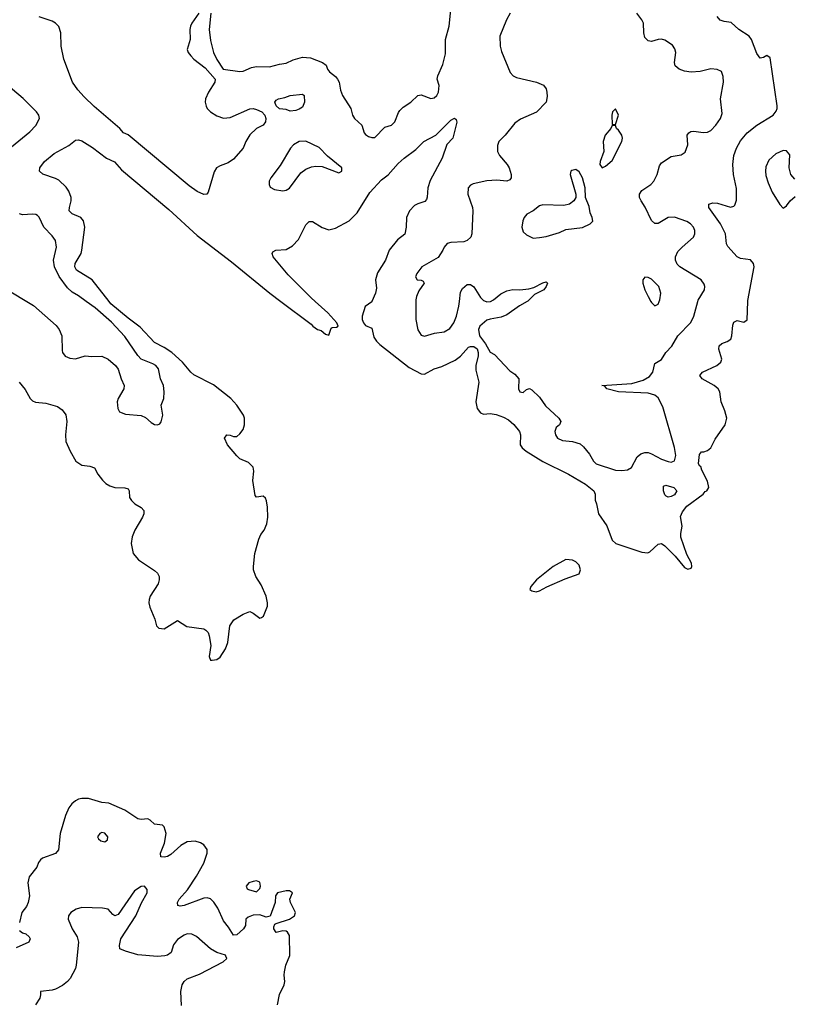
# Model space of a CAD drawing. Header units: inches. Extents: x 2001573 to 2220545, y 644482 to 846830.
# Tile 335 of 656: x 2051392 to 2056091, y 765732 to 771710. Entities that reach past the tile are written whole.
import ezdxf

# ---------------------------------------------------------------- set-up
doc = ezdxf.new("R2010")
doc.units = ezdxf.units.IN
doc.header["$MEASUREMENT"] = 0
doc.layers.add('C0756', color=7, linetype='Continuous')
doc.layers.add('C0757', color=7, linetype='Continuous')

msp = doc.modelspace()

# ---------------------------------------------------------------- linework, layer by layer
at = {"layer": 'C0756', "color": 5}
for points, elevation in [([(2051389, 769510), (2051425.1, 769465.1), (2051455.2, 769410), (2051470, 769395.2), (2051488.6, 769388.6), (2051550, 769382.2), (2051620.8, 769360.8), (2051650, 769340.8), (2051671.8, 769311.8), (2051679.1, 769270), (2051670.9, 769190), (2051672.7, 769150), (2051698.5, 769090), (2051734, 769030), (2051770, 769006.5), (2051819, 768999), (2051846.4, 768990), (2051867.2, 768950), (2051895.5, 768915.5), (2051915.1, 768895.1), (2051939.8, 768879.8), (2051970.5, 768870.5), (2052030, 768867.8), (2052050, 768862.6), (2052056.6, 768850), (2052059.7, 768810), (2052071.1, 768791.1), (2052091.1, 768771.1), (2052130, 768749.4), (2052145.3, 768730), (2052145.1, 768710), (2052137.6, 768690), (2052091.9, 768610), (2052074.9, 768570), (2052070.1, 768530), (2052082.1, 768470), (2052113.4, 768430), (2052210, 768366.4), (2052229.4, 768350), (2052239.5, 768330), (2052240.1, 768310), (2052233.9, 768286.1), (2052185.3, 768210), (2052177.9, 768190), (2052176.6, 768170), (2052182.7, 768142.7), (2052213.8, 768070), (2052223.1, 768030), (2052236.9, 768016.9), (2052270, 768011.6), (2052350, 768061.6), (2052406.2, 768026.2), (2052510, 768011), (2052523.5, 768003.5), (2052536.5, 767990), (2052543.5, 767970), (2052553.8, 767910), (2052543.1, 767843.1), (2052550, 767822), (2052561.6, 767821.6), (2052590, 767826.7), (2052610, 767839.1), (2052642.4, 767890), (2052656.9, 767930), (2052668, 768030), (2052693.1, 768066.9), (2052750, 768102), (2052790, 768116.3), (2052810, 768107.7), (2052850, 768076.3), (2052860.1, 768079.9), (2052872.1, 768087.9), (2052896.3, 768150), (2052898, 768170), (2052888.7, 768210), (2052858.3, 768278.3), (2052826, 768330), (2052813, 768370), (2052811.3, 768390), (2052819.8, 768470), (2052844, 768556), (2052856, 768584), (2052876.2, 768610), (2052893, 768650), (2052898.7, 768690), (2052897.8, 768750), (2052892.1, 768790), (2052884.6, 768804.6), (2052870, 768817.6), (2052830, 768812), (2052821.5, 768821.5), (2052808.1, 768911.9), (2052813.5, 768970), (2052810, 768992.7), (2052782.4, 769022.4), (2052730, 769043.9), (2052710, 769062.5), (2052655.1, 769130), (2052635.4, 769170), (2052650, 769190.2), (2052670, 769188.7), (2052690, 769179.5), (2052710, 769180.5), (2052730, 769195.5), (2052750, 769223), (2052758.2, 769250), (2052756.8, 769290), (2052750.5, 769310), (2052710.9, 769370), (2052674.7, 769410), (2052570, 769494.3), (2052450, 769554.5), (2052430.5, 769570.5), (2052380.9, 769630), (2052316.5, 769690), (2052270, 769720.2), (2052209.9, 769749.9), (2052122.8, 769842.8), (2052050, 769897.1), (2051946, 769986), (2051935, 770000)], 320), ([(2051434.4, 770000), (2051475.7, 769975.7), (2051614.4, 769854.4), (2051632.3, 769830), (2051647.9, 769790), (2051650, 769702), (2051652.4, 769690), (2051667.8, 769667.8), (2051696.1, 769656.1), (2051730, 769651.6), (2051790, 769668.9), (2051830, 769665.5), (2051890, 769668.2), (2051930.1, 769650.1), (2051973.6, 769610), (2051990, 769587.7), (2052007.6, 769530), (2052026.5, 769490), (2052024.4, 769470), (2051989.5, 769410.5), (2051983.9, 769390), (2051988, 769350), (2051998.9, 769330), (2052035, 769315), (2052130, 769307.4), (2052155.8, 769295.8), (2052190, 769264.4), (2052210, 769253), (2052230, 769250.6), (2052242.5, 769257.5), (2052251.2, 769268.8), (2052262.4, 769310), (2052251.8, 769370), (2052267.3, 769410), (2052269.8, 769450), (2052265.7, 769490), (2052246.9, 769530), (2052235.1, 769590), (2052218.7, 769610), (2052200.7, 769620.7), (2052129.7, 769650), (2052110.5, 769670.5), (2052030, 769787.3), (2051950, 769874.4), (2051850, 769961.1), (2051796.7, 770000)], 340), ([(2052977.9, 770000), (2053162.2, 769862.2), (2053172.7, 769850), (2053201.6, 769830), (2053222.3, 769822.3), (2053250, 769800.7), (2053270, 769794), (2053283.1, 769836.9), (2053290, 769842), (2053316.4, 769843.6), (2053326, 769850), (2053319, 769870), (2053264.5, 769930), (2053185.7, 770000)], 320), ([(2053531.3, 770000), (2053530, 769997), (2053490, 769969.2), (2053472.9, 769910), (2053473.1, 769890), (2053479.5, 769870), (2053492.8, 769852.8), (2053530, 769838), (2053543.5, 769783.5), (2053558.3, 769758.3), (2053578.5, 769738.5), (2053757.6, 769597.6), (2053830, 769559.3), (2053850, 769559.1), (2053909.9, 769590.1), (2053955.4, 769604.6), (2054036.5, 769643.5), (2054070, 769667.2), (2054118.9, 769721.1), (2054130, 769726), (2054150, 769725.3), (2054170, 769710.9), (2054177.1, 769690), (2054177, 769670), (2054162.8, 769610), (2054162.1, 769582.1), (2054181.1, 769510), (2054163.6, 769390), (2054170.3, 769350.3), (2054190, 769323), (2054210, 769314.9), (2054250, 769319.6), (2054285.9, 769314.1), (2054330, 769298), (2054360.9, 769280.9), (2054392.9, 769252.9), (2054427.3, 769210), (2054433.1, 769190), (2054431.8, 769130), (2054444.2, 769110), (2054467.4, 769090), (2054568.7, 769028.7), (2054724.5, 768950), (2054828.9, 768890), (2054879.3, 768850), (2054886.8, 768830), (2054887.1, 768792.9), (2054896.3, 768770), (2054908.2, 768710), (2054957.7, 768637.7), (2054990, 768551), (2055013.3, 768530), (2055170, 768478), (2055206.7, 768473.3), (2055220.4, 768479.6), (2055270, 768525.5), (2055290, 768530.4), (2055310, 768516.5), (2055372.8, 768452.8), (2055430, 768385.3), (2055450, 768374.2), (2055470, 768381.3), (2055473.7, 768390), (2055471.9, 768410), (2055443.6, 768463.6), (2055407.5, 768567.5), (2055407, 768590), (2055415.7, 768635.7), (2055406.7, 768693.3), (2055417.6, 768722.4), (2055444, 768756), (2055543.1, 768830), (2055555, 768845), (2055565.6, 768850), (2055578.4, 768870), (2055570, 768908), (2055534.6, 768974.6), (2055530, 768998), (2055522, 769002), (2055515.3, 769015.3), (2055521.2, 769070), (2055532.5, 769087.5), (2055547.5, 769087.5), (2055570, 769095.2), (2055590, 769111.6), (2055616.5, 769163.5), (2055676.4, 769250), (2055687.3, 769290), (2055674.9, 769334.9), (2055652.3, 769390), (2055645.1, 769450), (2055633.6, 769470), (2055611.2, 769490), (2055537.3, 769530), (2055523.1, 769550), (2055538.5, 769570), (2055626.4, 769610), (2055651.4, 769630), (2055656.8, 769650), (2055638.8, 769710), (2055640.3, 769730), (2055656.7, 769743.3), (2055690, 769755.8), (2055710.6, 769770), (2055717.4, 769790), (2055724, 769856), (2055730, 769874.4), (2055750, 769883.2), (2055790, 769872.9), (2055810, 769888.4), (2055815.2, 770000)], 320), ([(2053798.4, 770000), (2053797.7, 769890), (2053810, 769827.3), (2053830, 769795.5), (2053850, 769788.8), (2053912.4, 769807.6), (2053970, 769815.8), (2054004.1, 769835.9), (2054029.8, 769870), (2054045.3, 769910), (2054058.6, 769970), (2054062.6, 770000)], 340), ([(2054474.9, 770000), (2054427.1, 769972.9), (2054350, 769919.2), (2054315.6, 769904.4), (2054250, 769892.9), (2054230, 769885.1), (2054186, 769850), (2054179.1, 769830), (2054184.1, 769790), (2054221.6, 769741.6), (2054250, 769690.7), (2054276.7, 769676.7), (2054370, 769578.8), (2054398.5, 769558.5), (2054424.7, 769530), (2054422, 769470), (2054430, 769451.3), (2054450, 769447.7), (2054470, 769466), (2054489, 769471), (2054503.5, 769463.5), (2054550, 769418), (2054586.2, 769366.2), (2054666, 769290), (2054678, 769270), (2054671.3, 769250), (2054650, 769234), (2054643.1, 769210), (2054646.7, 769190), (2054659.1, 769170), (2054690, 769155.8), (2054750, 769148.4), (2054795.4, 769135.4), (2054816.7, 769116.7), (2054852.1, 769072.1), (2054876.4, 769030), (2054894, 769014), (2055010, 768976), (2055050, 768973.1), (2055083.1, 768976.9), (2055108.3, 768991.7), (2055143.2, 769056.8), (2055165.6, 769074.4), (2055190, 769081.7), (2055210, 769081.7), (2055230, 769074.2), (2055290, 769042.8), (2055330, 769027.7), (2055350, 769023.2), (2055369, 769031), (2055376.6, 769063.4), (2055370, 769113.5), (2055299.3, 769359.3), (2055270, 769414.2), (2055250, 769429.8), (2055210, 769441.8), (2055028.7, 769450), (2054959, 769470), (2054945.6, 769485.6), (2054928.7, 769490), (2055110, 769501.4), (2055178.3, 769521.7), (2055216.6, 769543.4), (2055237.3, 769570), (2055250, 769622.8), (2055290, 769646.8), (2055316.3, 769690), (2055352.6, 769727.4), (2055390, 769790.3), (2055468, 769872), (2055486.2, 769910), (2055510.5, 770000)], 340), ([(2054224.8, 770000), (2054230, 769998), (2054250, 769999.5), (2054251, 770000)], 340), ([(2055226.1, 770000), (2055230, 769993.4), (2055250, 769972.7), (2055270, 769982.8), (2055276.6, 770000)], 360), ([(2052958.9, 765730), (2052970, 765791.3), (2052997.6, 765850), (2053002, 765870), (2052998, 765910), (2053000.9, 765930), (2053009.3, 765970), (2053031.9, 766028.1), (2053031.8, 766150), (2053019.6, 766170), (2053010, 766176.9), (2052990, 766178.7), (2052950, 766169), (2052936, 766190), (2052936.5, 766203.5), (2052942, 766218), (2052950, 766222.8), (2053030, 766249.1), (2053062, 766270), (2053067.1, 766290), (2053037.6, 766350), (2053032.3, 766370), (2053049.2, 766410), (2053030, 766420.7), (2053010, 766422), (2052958.8, 766410), (2052946.7, 766390), (2052943.8, 766350), (2052913.2, 766266.8), (2052890, 766262), (2052850, 766275.1), (2052810, 766272.7), (2052778.8, 766261.2), (2052766, 766250), (2052762.8, 766210), (2052750.8, 766190), (2052710, 766154), (2052690, 766152.7), (2052661.3, 766201.3), (2052630, 766238.7), (2052595.9, 766315.9), (2052571.8, 766351.8), (2052550, 766373.6), (2052530, 766379.1), (2052510, 766377), (2052390, 766332.2), (2052367.3, 766327.3), (2052351.6, 766331.6), (2052351, 766350), (2052361, 766370), (2052411.8, 766428.2), (2052466.5, 766510), (2052509.9, 766590), (2052530.7, 766650.7), (2052530, 766671.8), (2052510, 766699.8), (2052490, 766712.2), (2052457.8, 766722.2), (2052410, 766719), (2052370, 766696.2), (2052310, 766641), (2052290, 766629.9), (2052270, 766625.3), (2052250, 766628.4), (2052248, 766650), (2052270.6, 766710), (2052281.6, 766770), (2052270, 766809), (2052259.1, 766819.1), (2052210, 766826.6), (2052185.1, 766850), (2052170, 766858), (2052130, 766855), (2052110, 766859), (2052030, 766911.2), (2051933.9, 766953.9), (2051890, 766956.8), (2051810, 766982.6), (2051770, 766982.2), (2051750, 766977.3), (2051730, 766967.8), (2051708.4, 766950), (2051690, 766925.7), (2051670, 766878.9), (2051637.7, 766770), (2051628.4, 766670), (2051610, 766647.5), (2051530, 766618.9), (2051518.8, 766610), (2051506.7, 766593.3), (2051495.3, 766564.7), (2051450, 766507), (2051440.7, 766470), (2051450.9, 766390), (2051442.9, 766350), (2051433.2, 766326.8), (2051406, 766290), (2051390.2, 766229.8)], 320), ([(2052374.1, 765725.9), (2052369.8, 765809.8), (2052379.6, 765850), (2052390.7, 765870), (2052410, 765886.4), (2052484.4, 765915.6), (2052628, 765990), (2052649.6, 766010), (2052645.1, 766025.1), (2052641.2, 766030), (2052590, 766046.9), (2052550, 766069.7), (2052465.1, 766145.1), (2052437.3, 766157.3), (2052410, 766160.5), (2052390, 766152.8), (2052350, 766126), (2052326.5, 766093.5), (2052312.4, 766047.6), (2052290, 766031.1), (2052273.3, 766026.7), (2052230, 766023.5), (2052110, 766033.3), (2052035.2, 766055.2), (2052001.2, 766070), (2051998, 766090), (2052007, 766130), (2052098, 766270), (2052131.5, 766348.5), (2052166, 766410), (2052165.6, 766430), (2052150, 766449.5), (2052130, 766447.3), (2052090, 766420.8), (2051990, 766277), (2051970, 766269.2), (2051957, 766277), (2051929.3, 766309.3), (2051895.9, 766315.9), (2051770, 766320.8), (2051735.5, 766310), (2051703, 766290), (2051688.2, 766270), (2051686.7, 766250), (2051710.2, 766190.2), (2051741.1, 766141.1), (2051748.8, 766110), (2051735.3, 765970), (2051730.3, 765950), (2051698.8, 765890), (2051683.2, 765870), (2051653, 765847), (2051610, 765823.9), (2051590, 765817.7), (2051518.8, 765810), (2051519.1, 765790), (2051513.4, 765770), (2051487.7, 765730)], 340), ([(2051390, 766180.4), (2051410, 766165.7), (2051430, 766159.6), (2051450, 766141.3), (2051456.5, 766130), (2051447.7, 766110), (2051370, 766075.1)], 320)]:
    msp.add_lwpolyline(points, dxfattribs=dict(at, elevation=elevation))
for points, elevation in [([(2055330, 768810.8), (2055318.3, 768818.3), (2055310, 768825.7), (2055301.9, 768850), (2055302.3, 768877.7), (2055316.6, 768883.4), (2055365.3, 768870), (2055384, 768850), (2055370, 768825.6), (2055350, 768814.4)], 320), ([(2054710, 768433.5), (2054631.5, 768390), (2054530.4, 768310), (2054497.3, 768270), (2054491.3, 768250), (2054502.5, 768242.5), (2054530, 768236.3), (2054550, 768241.7), (2054593.4, 768266.6), (2054704.6, 768315.4), (2054790, 768346.5), (2054798.9, 768370), (2054790, 768398), (2054770, 768419.4), (2054750, 768429.3)], 320), ([(2051890, 766774.5), (2051878, 766770), (2051864.9, 766750), (2051870, 766738), (2051885.3, 766725.3), (2051910, 766718), (2051926, 766730), (2051926.6, 766750), (2051910, 766771.5)], 340), ([(2052830, 766482.4), (2052810, 766478.9), (2052784, 766470), (2052767.3, 766450), (2052774.4, 766434.4), (2052782, 766430), (2052830, 766414.8), (2052850, 766436), (2052854.3, 766450), (2052850, 766474.5)], 320)]:
    msp.add_lwpolyline(points, close=True, dxfattribs=dict(at, elevation=elevation))
at = {"layer": 'C0757', "color": 5}
for points, elevation in [([(2052552, 771750), (2052543, 771650), (2052550, 771583.8), (2052570, 771510.3), (2052590, 771468.4), (2052627.6, 771410), (2052730, 771395.8), (2052750, 771397.3), (2052800.2, 771419.8), (2052830, 771426.8), (2052910, 771424), (2052970, 771441), (2053010, 771446.8), (2053052.9, 771467.1), (2053110, 771482.8), (2053159.1, 771479.1), (2053232, 771450), (2053253.7, 771433.7), (2053261, 771410), (2053273, 771393), (2053310, 771365.5), (2053322.4, 771350), (2053332, 771330), (2053341.3, 771281.3), (2053353, 771250), (2053404, 771170), (2053413.4, 771130), (2053425.5, 771110), (2053470.4, 771070), (2053484.1, 771024.1), (2053492.7, 771012.7), (2053510, 771002), (2053530, 770995.5), (2053550, 770995.5), (2053610, 771057.6), (2053650, 771070.4), (2053661, 771079), (2053671.2, 771090), (2053692.6, 771147.4), (2053701.1, 771158.9), (2053721, 771179), (2053768, 771210), (2053810, 771250.4), (2053830, 771254), (2053890, 771232.4), (2053910, 771236.4), (2053925.1, 771250), (2053935.8, 771270), (2053938.9, 771310), (2053928.3, 771350), (2053931.1, 771370), (2053961.7, 771438.3), (2053977.6, 771502.4), (2053978.9, 771590), (2054000.8, 771670), (2054011.9, 771790)], 340), ([(2052479.6, 771750), (2052438.2, 771690), (2052429.4, 771670), (2052425.5, 771650), (2052426.6, 771590), (2052409.3, 771530), (2052415.8, 771510), (2052431.4, 771490), (2052450.2, 771470), (2052518.1, 771418.1), (2052578.3, 771350), (2052577.8, 771330), (2052538, 771270), (2052520.2, 771230), (2052519.1, 771210), (2052524.7, 771184.7), (2052531.4, 771171.4), (2052551.5, 771151.5), (2052590, 771127.2), (2052630, 771111.5), (2052670, 771117.3), (2052790, 771169.2), (2052810, 771170.2), (2052830, 771165.8), (2052863.1, 771150), (2052880.2, 771130), (2052886.7, 771110), (2052884.9, 771090), (2052871.7, 771070), (2052830, 771048.9), (2052790, 771012.1), (2052765.2, 770970), (2052750.2, 770930), (2052690, 770864.2), (2052659.1, 770840.9), (2052610, 770823.5), (2052588.2, 770810), (2052574.1, 770785.9), (2052536.7, 770663.3), (2052528.9, 770651.1), (2052510, 770648.8), (2052470, 770667.8), (2052420.8, 770700.8), (2052050, 771010.8), (2052022.8, 771022.8), (2051999.9, 771050), (2051843.7, 771183.7), (2051782.8, 771242.8), (2051744.4, 771284.4), (2051713.6, 771330), (2051660.7, 771470), (2051644.4, 771550), (2051641.6, 771630), (2051630, 771669.5), (2051610, 771689.7), (2051590, 771701.1), (2051510, 771728)], 320), ([(2054370.3, 771750), (2054349.1, 771710), (2054308.9, 771610), (2054310.3, 771550), (2054317.8, 771517.8), (2054372, 771390), (2054389.2, 771369.2), (2054410, 771358.3), (2054531, 771330), (2054573.5, 771313.5), (2054588.8, 771290), (2054592.9, 771270), (2054595.6, 771244.4), (2054590.3, 771210), (2054530.3, 771149.7), (2054434.5, 771105.5), (2054398.9, 771081.1), (2054340.8, 771010), (2054301.5, 770970), (2054294.1, 770945.9), (2054294, 770910), (2054305.5, 770885.5), (2054353.1, 770830), (2054364.9, 770810), (2054377.1, 770770), (2054377.1, 770750), (2054370, 770737.2), (2054350.2, 770729.8), (2054290, 770736.4), (2054230, 770732.4), (2054146.2, 770713.8), (2054130, 770705.1), (2054116.4, 770690), (2054113.1, 770650), (2054143.2, 770570), (2054144.7, 770550), (2054138.7, 770410), (2054131.7, 770390), (2054110, 770369.8), (2054090, 770361.7), (2054010, 770357), (2053988.4, 770351.6), (2053970.7, 770330), (2053963, 770310), (2053933.8, 770266.2), (2053834, 770210), (2053803.7, 770170), (2053797.1, 770150), (2053806.8, 770130), (2053830, 770128.2), (2053842.5, 770122.5), (2053848.2, 770110), (2053816.9, 770063.1), (2053802.1, 770030), (2053798.4, 770010), (2053798.4, 770000)], 340), ([(2055510.5, 770000), (2055512.5, 770007.5), (2055551.5, 770070), (2055554.3, 770090), (2055550, 770104), (2055531.5, 770130), (2055401.6, 770210), (2055386.2, 770226.2), (2055375.8, 770250), (2055375, 770270), (2055390, 770302.7), (2055415.1, 770330), (2055485.6, 770390), (2055493.5, 770410), (2055492.5, 770430), (2055484.1, 770450), (2055466.4, 770470), (2055445, 770485), (2055370, 770511.5), (2055330, 770508.7), (2055270, 770472.8), (2055250, 770473), (2055230, 770491.5), (2055192, 770572), (2055167.3, 770610), (2055157.3, 770630), (2055156.4, 770650), (2055170, 770672.7), (2055224.7, 770710), (2055243.1, 770730), (2055264.4, 770770), (2055277.7, 770822.3), (2055290, 770842), (2055350, 770879.3), (2055409.5, 770890.5), (2055434.5, 770905.5), (2055449.3, 770950), (2055446.6, 771010), (2055456.2, 771023.8), (2055468.2, 771031.8), (2055486.6, 771033.4), (2055544.4, 771024.4), (2055570, 771026.3), (2055590, 771037), (2055621.3, 771070), (2055647.8, 771110), (2055659.3, 771140.7), (2055648.6, 771230), (2055666, 771330), (2055665.4, 771365.4), (2055654.9, 771394.9), (2055627.6, 771407.6), (2055590, 771411.1), (2055524.7, 771395.3), (2055470, 771391.9), (2055430, 771398), (2055398, 771410), (2055374, 771430), (2055369.7, 771450), (2055376.9, 771510), (2055372.3, 771532.3), (2055356.3, 771556.3), (2055310, 771586.3), (2055290, 771591.3), (2055270.4, 771589.6), (2055230, 771578), (2055210, 771580.9), (2055190, 771601.2), (2055182.4, 771630), (2055180.5, 771690), (2055171.6, 771710), (2055139.6, 771750)], 340), ([(2055815.2, 770000), (2055815.4, 770004.6), (2055852.7, 770210), (2055848.6, 770230), (2055830, 770252.1), (2055770, 770261), (2055749.8, 770269.8), (2055694, 770334), (2055686, 770350), (2055679.7, 770410), (2055648.7, 770470), (2055576.9, 770570), (2055578, 770590), (2055602.2, 770597.8), (2055630, 770597.1), (2055710, 770572.8), (2055730, 770578.5), (2055735.6, 770584.4), (2055745.9, 770614.1), (2055745, 770685), (2055728.3, 770770), (2055724.3, 770830), (2055730, 770884.9), (2055746.1, 770930), (2055770, 770974), (2055810, 771023.5), (2055869, 771070), (2055968.7, 771131.3), (2055986.1, 771153.9), (2055992.3, 771170), (2055992.6, 771187.4), (2055950, 771477.6), (2055930, 771493), (2055910, 771481.1), (2055890, 771477.4), (2055870, 771504.2), (2055837.7, 771590), (2055822.2, 771610), (2055759.8, 771650), (2055712.9, 771692.9), (2055670, 771698.7), (2055647.2, 771707.2), (2055628, 771730)], 320), ([(2051342, 770938), (2051454, 771030), (2051490, 771068.2), (2051511.8, 771110), (2051508.1, 771130), (2051494.9, 771150), (2051412.6, 771232.6), (2051270, 771350.5)], 340), ([(2053185.7, 770000), (2053161.5, 770021.5), (2053021.7, 770161.7), (2052931.2, 770270), (2052925.6, 770290), (2052930, 770301), (2052948.4, 770311.6), (2053010, 770314.9), (2053050, 770336.5), (2053084.8, 770375.2), (2053130, 770465.5), (2053150, 770485.5), (2053170, 770484.4), (2053230, 770448.7), (2053270, 770435.2), (2053310, 770445.3), (2053393.6, 770490), (2053442, 770538), (2053518.5, 770661.5), (2053590, 770738), (2053630, 770768.9), (2053690, 770836.5), (2053726.3, 770870), (2053798.9, 770921.1), (2053846, 770970), (2053920.5, 771010), (2054010, 771100.4), (2054032.7, 771112.7), (2054044, 771104), (2054047.5, 771087.5), (2054023.8, 770990), (2053987.4, 770952.6), (2053959, 770870), (2053885.2, 770734.8), (2053870.1, 770690), (2053867.7, 770632.3), (2053862.3, 770617.7), (2053853, 770607), (2053810, 770592.6), (2053790, 770581.1), (2053760.3, 770550), (2053741.7, 770510), (2053739.1, 770450), (2053731, 770409), (2053685.9, 770374.1), (2053636.9, 770310), (2053614.4, 770250), (2053566.2, 770173.8), (2053554, 770130), (2053558.9, 770081.1), (2053553.7, 770050), (2053531.3, 770000)], 320), ([(2051935, 770000), (2051831.6, 770131.6), (2051738, 770190), (2051726.1, 770210), (2051728.3, 770230), (2051764.5, 770290), (2051769.9, 770310), (2051787.4, 770450), (2051780.2, 770490), (2051764, 770510), (2051711.2, 770531.2), (2051693.1, 770550), (2051693.8, 770570), (2051704.7, 770610), (2051704.5, 770630), (2051690.7, 770670), (2051674, 770694), (2051630, 770736.5), (2051610, 770747), (2051531.6, 770771.6), (2051511.3, 770790), (2051514.5, 770810), (2051543.5, 770850), (2051601.8, 770898.2), (2051690, 770946.5), (2051730, 770978.6), (2051750, 770980.6), (2051770, 770974.4), (2051834.2, 770934.2), (2051919.5, 770870), (2051967.2, 770847.2), (2052010, 770798.8), (2052297.9, 770557.9), (2052470, 770400.4), (2052679.2, 770239.2), (2052911, 770050), (2052977.9, 770000)], 320), ([(2056101, 770741), (2056076.4, 770770), (2056066.6, 770810), (2056069.9, 770890), (2056050, 770914.2), (2056030, 770916.4), (2055983.8, 770896.2), (2055941.7, 770858.3), (2055923.7, 770816.3), (2055921.4, 770790), (2055924.6, 770764.6), (2055939, 770719), (2055963, 770663), (2056010, 770587.6), (2056030, 770566.7), (2056050, 770580.3), (2056072.2, 770610), (2056102.3, 770637.7)], 320), ([(2051796.7, 770000), (2051750, 770034), (2051710, 770056.8), (2051682.1, 770082.1), (2051631.7, 770151.7), (2051602.8, 770210), (2051598.3, 770250), (2051615.5, 770330), (2051609.8, 770370), (2051590, 770397.4), (2051538.4, 770450), (2051510.7, 770510.7), (2051501, 770521), (2051490, 770528), (2051470, 770529.8), (2051410, 770525.7), (2051390, 770532.4)], 340), ([(2054251, 770000), (2054270, 770008.7), (2054313.7, 770046.3), (2054350, 770064.9), (2054387.7, 770072.3), (2054430, 770069.2), (2054484.1, 770075.9), (2054515.5, 770084.5), (2054570, 770112.9), (2054590, 770118), (2054597.1, 770110), (2054590.2, 770090), (2054576.1, 770070), (2054518.1, 770041.9), (2054478.1, 770001.9), (2054474.9, 770000)], 340), ([(2055276.6, 770000), (2055280.5, 770010), (2055286, 770050), (2055273.3, 770090), (2055230, 770135.6), (2055210, 770145.6), (2055190, 770147.3), (2055177, 770130), (2055177.3, 770110), (2055189.4, 770070), (2055208.7, 770030), (2055226.1, 770000)], 360), ([(2051337.4, 770057.4), (2051434.4, 770000)], 340), ([(2054062.6, 770000), (2054070, 770056), (2054081.7, 770078.3), (2054110, 770102), (2054130, 770102), (2054150, 770087.7), (2054190, 770024.4), (2054210, 770005.7), (2054224.8, 770000)], 340)]:
    msp.add_lwpolyline(points, dxfattribs=dict(at, elevation=elevation))
for points, elevation in [([(2053035.6, 771155.6), (2053010, 771165.1), (2052970, 771169.7), (2052950, 771187.3), (2052942, 771210), (2052950, 771222), (2052963.7, 771230), (2053003.1, 771236.9), (2053035.1, 771250), (2053110, 771258.2), (2053119.7, 771250), (2053122.3, 771210), (2053110, 771179.8), (2053090, 771166.5), (2053070, 771159.4)], 320), ([(2055010, 771168), (2054992, 771150), (2054987.7, 771130), (2054990, 771074), (2055010, 771074), (2055028.7, 771130)], 360), ([(2055010, 771068), (2054990, 771068), (2054982.8, 771050), (2054948.4, 771010), (2054935.5, 770970), (2054939.1, 770910), (2054917.3, 770850), (2054914.8, 770830), (2054930, 770811), (2054950, 770820.7), (2054990, 770854.8), (2055049.6, 770970), (2055053, 770990), (2055049.6, 771010), (2055030, 771039.3), (2055017.2, 771050)], 360), ([(2053130, 770973.3), (2053090, 770971.1), (2053055.5, 770950), (2053037.1, 770930), (2052974.8, 770825.2), (2052917.3, 770750), (2052907.3, 770730), (2052906.8, 770710), (2052913.4, 770693.4), (2052938.8, 770678.8), (2052990, 770670.5), (2053010, 770675.5), (2053030, 770688), (2053099.4, 770780.6), (2053130, 770802.4), (2053163.9, 770816.1), (2053190, 770821.7), (2053230, 770818.7), (2053330, 770780.7), (2053348.7, 770790), (2053348.7, 770810), (2053261, 770881), (2053210, 770933.6)], 340), ([(2054770, 770800.5), (2054744.8, 770795.2), (2054739.1, 770790), (2054734.9, 770770), (2054770.7, 770650), (2054770.8, 770630), (2054758.8, 770610), (2054731, 770590), (2054697.7, 770582.3), (2054570, 770586.6), (2054550, 770580.9), (2054511, 770550), (2054471.4, 770528.6), (2054457, 770510), (2054448.9, 770490), (2054442.4, 770450), (2054450, 770422.8), (2054470, 770404), (2054510, 770384), (2054550, 770388), (2054590, 770393), (2054670, 770418), (2054710, 770435.5), (2054811.5, 770448.5), (2054858, 770470), (2054873.2, 770486.8), (2054869, 770510), (2054856.6, 770536.6), (2054850, 770575.3), (2054829.2, 770630), (2054827.6, 770690), (2054811.4, 770750), (2054790, 770785.6)], 360)]:
    msp.add_lwpolyline(points, close=True, dxfattribs=dict(at, elevation=elevation))

doc.saveas('drawing.dxf')
